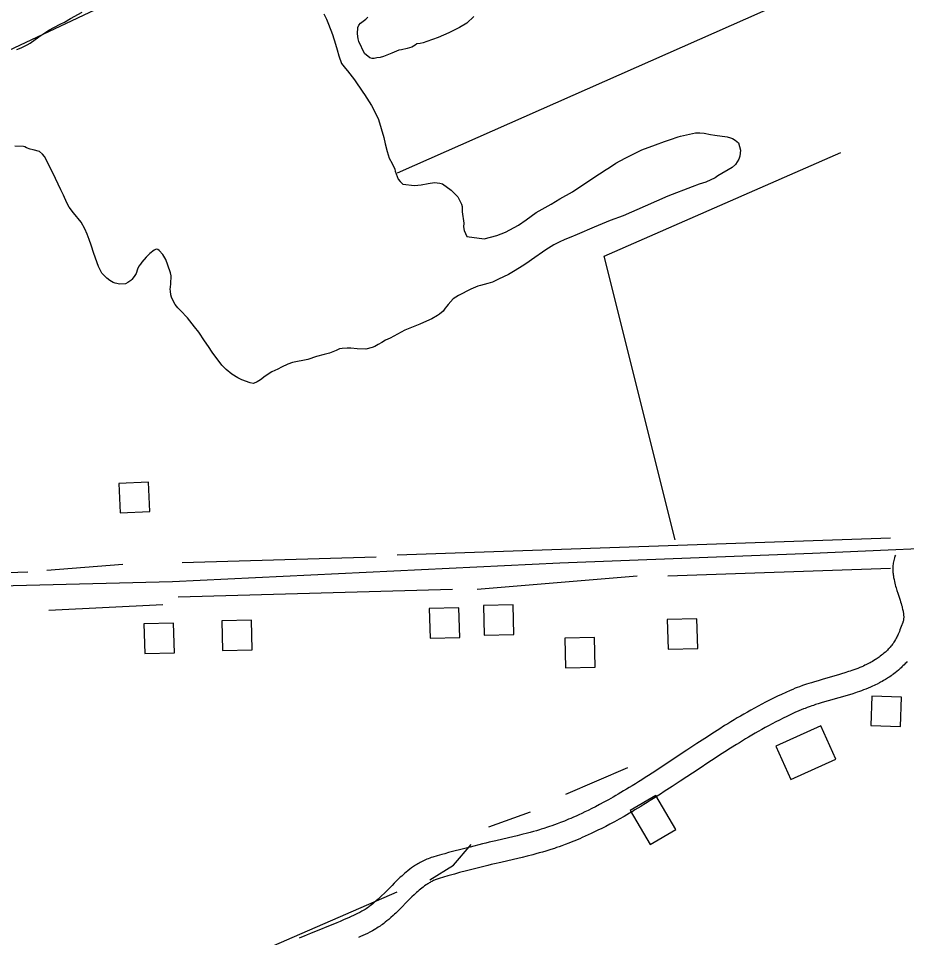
# Model space of a CAD drawing. Extents: x 3187622 to 3225504, y 800805 to 826213.
# Drawn here: x 3195483 to 3196684, y 813619 to 814862 of the extents above; entities that cross this region are included whole.
import ezdxf

# ---------------------------------------------------------------- set-up
doc = ezdxf.new("R2010")
doc.units = 0
for name, color, linetype in [('V-BLDG-OTLN', 7, 'Continuous'), ('V-ROAD-CNTR', 7, 'Continuous'), ('V-SITE-VEGE', 7, 'Continuous'), ('V-TOPO-SHOR', 7, 'Continuous')]:
    doc.layers.add(name, color=color, linetype=linetype)

msp = doc.modelspace()

# ---------------------------------------------------------------- linework, layer by layer
at = {"layer": 'V-BLDG-OTLN'}
for points in [[(3195620.8, 814193), (3195660.8, 814194.8), (3195659, 814234.8), (3195619.1, 814233)], [(3196078.7, 814064.9), (3196038.7, 814063.9), (3196039.8, 814023.9), (3196079.8, 814024.9)], [(3196152, 814068.9), (3196112, 814067.8), (3196113, 814027.8), (3196153, 814028.9)], [(3196400.4, 814050), (3196360.4, 814048.9), (3196361.5, 814008.9), (3196401.5, 814010)], [(3195693, 814044), (3195653, 814043), (3195654.1, 814003), (3195694.1, 814004)], [(3195798.2, 814048.1), (3195758.2, 814047.1), (3195759.3, 814007.1), (3195799.2, 814008.2)], [(3196261.9, 814024.8), (3196221.9, 814023.8), (3196222.9, 813983.8), (3196262.9, 813984.8)], [(3196677, 813944.2), (3196637, 813945.6), (3196635.6, 813905.6), (3196675.6, 813904.2)], [(3196567.8, 813905.4), (3196506.9, 813877.8), (3196527.4, 813832.5), (3196588.3, 813860)], [(3196344.8, 813811.3), (3196310.2, 813790.9), (3196337.3, 813744.9), (3196372, 813765.3)]]:
    msp.add_lwpolyline(points, close=True, dxfattribs=at)
at = {"layer": 'V-ROAD-CNTR'}
for points in [[(3198978.1, 814149.3), (3198863.4, 814158.5), (3198565.8, 814229), (3198397.1, 814261.8), (3198312.2, 814273.1), (3198234.8, 814280.8), (3198144.4, 814288), (3198052.4, 814283.9), (3197929.4, 814271.6), (3197527.8, 814222.8), (3197088.5, 814169.3), (3196934.4, 814157), (3196802.3, 814148.9), (3196556.5, 814138.2), (3196215.3, 814125), (3195691.4, 814099.8), (3194434.9, 814068.3)], [(3196668.7, 814136.1), (3196668.1, 814134.5), (3196667.4, 814132.6), (3196666.9, 814130.8), (3196666.4, 814128.9), (3196666, 814127.1), (3196665.7, 814125.3), (3196665.5, 814123.6), (3196665.3, 814121.9), (3196665.2, 814120.2), (3196665.2, 814118.6), (3196665.2, 814117), (3196665.2, 814115.4), (3196665.3, 814113.9), (3196665.4, 814112.5), (3196665.5, 814111), (3196665.7, 814109.6), (3196665.9, 814108.2), (3196666.3, 814105.6), (3196666.8, 814103), (3196667.3, 814100.6), (3196667.8, 814098.3), (3196668.4, 814096.1), (3196669, 814093.9), (3196669.6, 814091.9), (3196670.8, 814088), (3196671.9, 814084.5), (3196674, 814078), (3196674.9, 814075.3), (3196675.7, 814072.8), (3196676.4, 814070.5), (3196677.1, 814068.4), (3196677.6, 814066.5), (3196678, 814064.7), (3196678.4, 814063.1), (3196678.8, 814061.6), (3196679, 814060.3), (3196679.3, 814059.1), (3196679.4, 814058), (3196679.6, 814056.9), (3196679.7, 814056), (3196679.8, 814055.1), (3196679.8, 814054.4), (3196679.9, 814053.7), (3196679.9, 814052.4), (3196679.9, 814051.3), (3196679.8, 814050.4), (3196679.8, 814049.6), (3196679.7, 814049), (3196679.6, 814048.5), (3196679.4, 814047.5), (3196679.3, 814046.8), (3196679.2, 814046.4), (3196678.9, 814045.7), (3196678.7, 814044.8), (3196676.6, 814039.5), (3196675.7, 814037.1), (3196674.8, 814035), (3196674, 814033), (3196673.2, 814031.1), (3196672.5, 814029.4), (3196671.8, 814027.9), (3196671.1, 814026.4), (3196670.4, 814025.1), (3196669.8, 814023.9), (3196669.2, 814022.8), (3196668.6, 814021.8), (3196667.5, 814019.8), (3196666.4, 814018.2), (3196665.5, 814016.8), (3196664.7, 814015.6), (3196663.9, 814014.5), (3196663.3, 814013.6), (3196662.7, 814012.9), (3196661.6, 814011.6), (3196660.7, 814010.6), (3196660.1, 814009.9), (3196659.1, 814008.8), (3196658, 814007.7), (3196657, 814006.8), (3196656, 814005.9), (3196655.1, 814005), (3196653.2, 814003.4), (3196651.4, 814001.9), (3196649.8, 814000.6), (3196648.2, 813999.4), (3196646.7, 813998.2)], [(3196646.9, 813998.4), (3196645.4, 813997.3), (3196644.1, 813996.4), (3196642.9, 813995.6), (3196641.8, 813994.9), (3196639.6, 813993.5), (3196637.7, 813992.3), (3196636, 813991.4), (3196634.4, 813990.5), (3196633.1, 813989.8), (3196630.7, 813988.6), (3196628.9, 813987.7), (3196627.5, 813987.1), (3196625.4, 813986.1), (3196623.2, 813985.2), (3196620.4, 813984), (3196617.7, 813983), (3196615.1, 813982), (3196612.5, 813981), (3196610, 813980.1), (3196607.5, 813979.3), (3196605.2, 813978.5), (3196600.4, 813976.9), (3196596, 813975.5), (3196591.8, 813974.3), (3196583.8, 813971.9), (3196569.6, 813967.9), (3196564.3, 813966.3), (3196559.5, 813964.9), (3196555.4, 813963.6), (3196551.8, 813962.5), (3196548.6, 813961.4), (3196545.8, 813960.5), (3196543.3, 813959.6), (3196539.1, 813958.1), (3196535.9, 813956.9), (3196533.4, 813956), (3196529.9, 813954.5), (3196526.3, 813953), (3196520.5, 813950.4), (3196514.8, 813947.8), (3196509.2, 813945.2), (3196503.7, 813942.5), (3196498.4, 813939.9), (3196493.2, 813937.2), (3196488, 813934.5), (3196483, 813931.8), (3196478.1, 813929.2), (3196473.3, 813926.5), (3196468.6, 813923.8), (3196463.9, 813921.2), (3196459.4, 813918.5), (3196455, 813915.9), (3196450.6, 813913.3), (3196446.3, 813910.7), (3196442.1, 813908.1), (3196437.9, 813905.5), (3196429.9, 813900.5), (3196422.1, 813895.5), (3196414.5, 813890.6), (3196407.3, 813885.9), (3196400.2, 813881.3), (3196386.7, 813872.3), (3196361.4, 813855.5), (3196350.3, 813848.2), (3196340, 813841.5), (3196335.1, 813838.3), (3196330.4, 813835.3), (3196325.9, 813832.4), (3196321.4, 813829.6), (3196317.2, 813826.9), (3196313, 813824.3), (3196309, 813821.9), (3196305.1, 813819.5), (3196301.3, 813817.2), (3196297.6, 813815), (3196294, 813812.9), (3196290.6, 813810.9), (3196287.2, 813809), (3196280.7, 813805.3), (3196274.5, 813801.9), (3196268.8, 813798.8), (3196263.4, 813796), (3196258.3, 813793.4), (3196253.5, 813791), (3196249, 813788.8), (3196244.7, 813786.8)], [(3196684.4, 813992.1), (3196683.1, 813990.6), (3196682, 813989.4), (3196680.4, 813987.8), (3196678.8, 813986.2), (3196677.5, 813984.9), (3196676.3, 813983.8), (3196675, 813982.7), (3196672.7, 813980.6), (3196670.5, 813978.8), (3196668.4, 813977.1), (3196666.4, 813975.5), (3196664.6, 813974.2)], [(3196664.4, 813974.1), (3196662.8, 813972.9), (3196661.1, 813971.7), (3196659.5, 813970.6), (3196658, 813969.6), (3196655.3, 813967.9), (3196652.8, 813966.4), (3196650.6, 813965.2), (3196648.7, 813964.1), (3196647, 813963.2), (3196644, 813961.7), (3196641.8, 813960.6), (3196640, 813959.8), (3196637.5, 813958.7), (3196634.9, 813957.6), (3196631.7, 813956.2), (3196628.6, 813955), (3196625.6, 813953.9), (3196622.8, 813952.8), (3196620, 813951.8), (3196617.2, 813950.9), (3196614.6, 813950), (3196609.6, 813948.3), (3196604.8, 813946.9), (3196600.4, 813945.5), (3196592.2, 813943.1), (3196578, 813939), (3196572.8, 813937.5), (3196568.2, 813936.2), (3196564.3, 813935), (3196560.9, 813933.9), (3196558, 813932.9), (3196555.5, 813932.1), (3196553.3, 813931.3), (3196549.4, 813929.9), (3196546.6, 813928.9), (3196544.5, 813928.1), (3196541.3, 813926.8), (3196538.2, 813925.5), (3196532.8, 813923.1), (3196527.4, 813920.6), (3196522.1, 813918.1), (3196517, 813915.6), (3196511.9, 813913.1), (3196507, 813910.6), (3196502.1, 813908), (3196497.3, 813905.4), (3196492.6, 813902.9), (3196488, 813900.3), (3196483.4, 813897.8), (3196479, 813895.2), (3196474.6, 813892.6), (3196470.3, 813890.1), (3196466.1, 813887.6), (3196461.9, 813885), (3196457.8, 813882.5), (3196453.8, 813880.1), (3196445.9, 813875.1), (3196438.2, 813870.2), (3196430.8, 813865.4), (3196423.7, 813860.8), (3196416.7, 813856.2), (3196403.3, 813847.3), (3196377.9, 813830.5), (3196366.8, 813823.1), (3196356.3, 813816.3), (3196351.4, 813813.1), (3196346.6, 813810), (3196341.9, 813807.1), (3196337.4, 813804.2), (3196333, 813801.5), (3196328.7, 813798.8), (3196324.6, 813796.3), (3196320.6, 813793.8), (3196316.7, 813791.5), (3196312.9, 813789.2), (3196309.2, 813787), (3196305.6, 813785), (3196302.1, 813782.9), (3196295.3, 813779.1), (3196288.9, 813775.6), (3196282.8, 813772.3), (3196277.2, 813769.4), (3196271.8, 813766.6), (3196266.7, 813764.1), (3196262, 813761.8), (3196257.5, 813759.7)], [(3196244.8, 813786.8), (3196240.7, 813784.9), (3196237, 813783.2), (3196233.5, 813781.7), (3196230.2, 813780.2), (3196227, 813778.9), (3196224.1, 813777.7), (3196221.4, 813776.6), (3196216.2, 813774.5), (3196211.7, 813772.8), (3196207.7, 813771.3), (3196204.2, 813770.1), (3196201.1, 813769), (3196198.4, 813768.1), (3196193.7, 813766.6), (3196190.1, 813765.4), (3196187.5, 813764.6), (3196183.4, 813763.5), (3196179.4, 813762.3), (3196175.2, 813761.2), (3196171.3, 813760.2), (3196163.8, 813758.3), (3196157.3, 813756.7), (3196145.8, 813754), (3196128.4, 813749.9), (3196119.6, 813747.8), (3196115.2, 813746.8), (3196110.8, 813745.7), (3196094, 813741.4), (3196081.4, 813738.2), (3196071.9, 813735.8), (3196064.8, 813733.9), (3196059.5, 813732.4), (3196055.5, 813731.3), (3196049.5, 813729.6), (3196043.4, 813727.8), (3196041.3, 813727.1), (3196039.2, 813726.4), (3196037.2, 813725.6), (3196035.3, 813724.9), (3196033.4, 813724), (3196031.6, 813723.2), (3196029.8, 813722.3), (3196028.1, 813721.5), (3196026.4, 813720.6), (3196024.8, 813719.7), (3196023.2, 813718.8), (3196021.7, 813717.8), (3196020.2, 813716.9), (3196018.8, 813716), (3196017.4, 813715), (3196014.8, 813713.1), (3196012.2, 813711.3), (3196009.8, 813709.4), (3196007.6, 813707.5), (3196005.4, 813705.7), (3196003.4, 813703.9), (3196001.4, 813702.2), (3195999.5, 813700.5), (3195997.7, 813698.8), (3195994.4, 813695.6), (3195991.3, 813692.5), (3195988.4, 813689.6), (3195978, 813679.1), (3195974.2, 813675.4), (3195972.5, 813673.8), (3195971, 813672.3), (3195969.5, 813671), (3195966.8, 813668.5), (3195964.4, 813666.4), (3195962.3, 813664.7), (3195960.5, 813663.2), (3195958.9, 813661.9), (3195957.5, 813660.9), (3195956.3, 813660), (3195955.3, 813659.3), (3195953.3, 813658), (3195951.9, 813657.1), (3195950.9, 813656.5), (3195949.3, 813655.5), (3195947.6, 813654.6), (3195944.7, 813653.1), (3195941.7, 813651.6), (3195938.9, 813650.2), (3195936.1, 813648.8), (3195933.3, 813647.5), (3195930.6, 813646.3)], [(3196257.4, 813759.6), (3196253.3, 813757.7), (3196249.3, 813755.9), (3196245.5, 813754.2), (3196242, 813752.7), (3196238.7, 813751.3), (3196235.6, 813750), (3196232.6, 813748.7), (3196227.1, 813746.6), (3196222.2, 813744.7), (3196217.9, 813743.1), (3196214.1, 813741.8), (3196210.8, 813740.6), (3196207.9, 813739.6), (3196202.8, 813738), (3196198.9, 813736.8), (3196196, 813735.9), (3196191.7, 813734.6), (3196187.3, 813733.4), (3196182.9, 813732.2), (3196178.7, 813731.1), (3196171.1, 813729.2), (3196164.3, 813727.5), (3196152.6, 813724.8), (3196135.2, 813720.7), (3196126.6, 813718.7), (3196122.3, 813717.6), (3196118, 813716.6), (3196101.4, 813712.4), (3196088.9, 813709.2), (3196079.6, 813706.8), (3196072.7, 813704.9), (3196067.5, 813703.5), (3196063.6, 813702.4), (3196057.8, 813700.8), (3196052.1, 813699.1), (3196050.7, 813698.6), (3196049.4, 813698.2), (3196048.1, 813697.7), (3196046.8, 813697.2), (3196045.6, 813696.6), (3196044.4, 813696.1), (3196043.2, 813695.5), (3196042, 813694.9), (3196040.9, 813694.3), (3196039.7, 813693.6), (3196038.6, 813693), (3196037.5, 813692.3), (3196036.5, 813691.7), (3196035.4, 813691), (3196034.5, 813690.3), (3196032.4, 813688.9), (3196030.4, 813687.4), (3196028.5, 813685.9), (3196026.7, 813684.4), (3196024.9, 813682.9), (3196023.2, 813681.4), (3196021.5, 813679.9), (3196019.9, 813678.5), (3196018.4, 813677), (3196015.3, 813674), (3196012.4, 813671.2), (3196009.7, 813668.5), (3195999.2, 813657.9), (3195995.1, 813653.9), (3195993.3, 813652.1), (3195991.5, 813650.5), (3195989.9, 813648.9), (3195986.7, 813646.1), (3195983.9, 813643.6), (3195981.4, 813641.5), (3195979.1, 813639.7), (3195977.1, 813638.1), (3195975.3, 813636.7), (3195973.7, 813635.6), (3195972.2, 813634.6), (3195969.8, 813632.9), (3195967.8, 813631.7), (3195966.3, 813630.7), (3195964.1, 813629.4), (3195961.8, 813628.2), (3195958.4, 813626.4), (3195955.2, 813624.7), (3195952, 813623.2), (3195948.9, 813621.7), (3195945.9, 813620.3), (3195943.1, 813619)], [(3195930.7, 813646.3), (3195928, 813645.1), (3195922.9, 813642.9), (3195918, 813640.8), (3195913.5, 813638.9), (3195877.9, 813624.7), (3195873.4, 813622.8), (3195869.5, 813621.1), (3195866, 813619.7), (3195863, 813618.3)]]:
    msp.add_lwpolyline(points, dxfattribs=at)
at = {"layer": 'V-SITE-VEGE'}
for points in [[(3195553.6, 814861.4), (3195569.4, 814869.9)], [(3195481.2, 814819.5), (3195487.2, 814821.9), (3195495.1, 814825.9), (3195499.3, 814828.2), (3195510.9, 814836.5), (3195524.3, 814845.6), (3195540, 814853.6), (3195545.5, 814856.6), (3195553.6, 814861.4)], [(3195896.1, 814867.8), (3195899.6, 814860.4), (3195902.5, 814853.9), (3195907.7, 814839.8), (3195912.1, 814827), (3195914.1, 814818.9), (3195916.2, 814810.8), (3195919.9, 814800.6), (3195925.3, 814794), (3195928.3, 814790.8), (3195937.4, 814778.5), (3195948.8, 814762.1), (3195951.3, 814758.7), (3195960.6, 814744), (3195966.6, 814732.5), (3195969.9, 814724.9), (3195977.2, 814700.4), (3195979.1, 814692), (3195981.7, 814681.6), (3195984.4, 814672.7), (3195988.4, 814665.6), (3195991.9, 814658), (3195992.6, 814654.9), (3195996.8, 814644.2), (3195999.1, 814641), (3196002.7, 814637.3), (3196018.5, 814635.5), (3196027.6, 814636.8), (3196037, 814638.2), (3196045.6, 814639.6), (3196053.1, 814638.7), (3196056.4, 814638.1), (3196068.4, 814629.3), (3196077.1, 814620.3), (3196078.6, 814617.9), (3196082.4, 814610.6), (3196083.1, 814607.2), (3196082.9, 814600), (3196085.2, 814584.9), (3196085.1, 814579.9), (3196085.6, 814574.7), (3196089.6, 814566.9), (3196112.9, 814563.8), (3196129.8, 814567.9), (3196141.8, 814572.6), (3196159.4, 814582.1), (3196169.4, 814589.5), (3196183.1, 814599.3), (3196203.5, 814610.3), (3196215.1, 814617.6), (3196232.4, 814627.2), (3196240.8, 814633.2), (3196268.7, 814651.4), (3196277.6, 814657.2), (3196282.4, 814659.9), (3196291, 814666), (3196303.6, 814672.8)], [(3196098.7, 814864.4), (3196089.2, 814855.2), (3196079.7, 814849.4), (3196074.2, 814846.4), (3196065.3, 814841.9), (3196050.6, 814835.7), (3196035.5, 814830.5), (3196030.5, 814828.8), (3196026.3, 814827.6), (3196021.9, 814827.2), (3196019.6, 814825.4), (3196015.1, 814822.9), (3196008.6, 814820.7), (3196001, 814819.3), (3195997.4, 814818.8), (3195991.1, 814816.1), (3195987.9, 814814.6), (3195976.7, 814809.9), (3195972.3, 814808.9), (3195967.8, 814808.2), (3195964.2, 814807.5), (3195961.6, 814807.6), (3195958.5, 814808.2), (3195951.1, 814814), (3195943.3, 814830.2), (3195942.4, 814834.2), (3195941.5, 814840.9), (3195941.9, 814849.2), (3195943.3, 814852.6), (3195945.9, 814855.1), (3195953, 814860.4), (3195955.4, 814863.2)], [(3196303.6, 814672.8), (3196312.5, 814677), (3196325.9, 814683.8), (3196344.5, 814690.9), (3196356.5, 814695.1), (3196364.8, 814697.8), (3196375, 814701.5), (3196378.4, 814702.5), (3196398.5, 814706.8), (3196404.5, 814706.9), (3196410.4, 814706.3), (3196418.9, 814704.5), (3196424.4, 814703.7), (3196441.2, 814701.3), (3196445.6, 814700.1), (3196448.4, 814699.3), (3196452.3, 814696.9), (3196456.4, 814693.2), (3196459.3, 814683.5), (3196458.3, 814675.5), (3196457, 814671.1), (3196452.7, 814664.2), (3196448.2, 814659.9), (3196428.8, 814648.6), (3196425.1, 814646), (3196412.5, 814640), (3196403.6, 814637.4), (3196394.2, 814633.9), (3196361.3, 814621.3), (3196330.4, 814607.9), (3196300.6, 814594.5), (3196283.1, 814588.3), (3196261.6, 814579.6), (3196238.6, 814569.4), (3196229.9, 814565.7), (3196221.8, 814562.8), (3196214.2, 814559.3), (3196206.9, 814555.5), (3196196.4, 814548.7), (3196176.9, 814535.1), (3196170.4, 814530.8), (3196164, 814526.5), (3196154.8, 814521), (3196145.9, 814515.4), (3196132.3, 814509), (3196123.9, 814505.2), (3196117.9, 814503.3), (3196107.7, 814500.6), (3196104.4, 814499.6), (3196094.7, 814495.4), (3196078.2, 814487.2), (3196071.1, 814482.4), (3196064.4, 814475), (3196062.6, 814472.7), (3196060.2, 814470.1), (3196057.5, 814466), (3196052.5, 814461.7), (3196049.9, 814459.9), (3196042, 814455.4), (3196031, 814450.7), (3196026, 814448.2), (3196016.9, 814444.7), (3196005.6, 814440), (3195985.7, 814429.5), (3195979.7, 814426.8), (3195974.4, 814423.5), (3195969.7, 814420.7), (3195965, 814418.2), (3195961.3, 814416.5), (3195953, 814414.6), (3195941.3, 814414.8), (3195932.7, 814415.8), (3195927.8, 814415.8), (3195921.1, 814415.2), (3195917.4, 814415), (3195913, 814412.5), (3195903.8, 814409), (3195896.8, 814407.1), (3195886.3, 814404.7), (3195874.3, 814400.5), (3195854, 814396.5), (3195847.5, 814394.3), (3195839.1, 814390.1), (3195833.8, 814387.6), (3195825.7, 814383.6), (3195816.8, 814377.8), (3195810.5, 814373.2), (3195806, 814370.2), (3195804.2, 814369.2), (3195800.8, 814368.2), (3195796.4, 814369.1), (3195785.3, 814372.9), (3195779.9, 814375.6), (3195771.7, 814380.7), (3195764.3, 814386.8), (3195758.2, 814392.7), (3195745.3, 814410.3), (3195740.2, 814418.2), (3195734.9, 814425.8), (3195727.1, 814437.4), (3195721.5, 814444.5)], [(3195721.5, 814444.5), (3195711.9, 814456.6), (3195702.3, 814466.9), (3195698.9, 814470.4), (3195695.1, 814474.8), (3195692.9, 814479), (3195690.1, 814484.8), (3195689.4, 814487.9), (3195688.7, 814492.9), (3195688.3, 814495.5), (3195688.8, 814498.1), (3195689.5, 814503), (3195689.7, 814513.6), (3195688.7, 814517.5), (3195685.3, 814528.2), (3195682.6, 814535.8), (3195678.5, 814542.4), (3195673.7, 814547.9), (3195671.7, 814549.3), (3195669.6, 814549.8), (3195666.7, 814548.3), (3195660.9, 814544), (3195655.9, 814538.9), (3195650, 814532), (3195648.2, 814529.5), (3195646.1, 814526.7), (3195644.4, 814522.5), (3195642.5, 814516.9), (3195639.8, 814512.8), (3195636.6, 814508.7), (3195635.3, 814507.1), (3195631.1, 814504.4), (3195627.9, 814502.9), (3195620.4, 814502.2), (3195614.2, 814503.7), (3195611.6, 814504.7), (3195607, 814507.2), (3195602.7, 814510.4), (3195596, 814517.2), (3195591.8, 814526.1), (3195585.4, 814543.9), (3195581.7, 814555.1), (3195579, 814562.7), (3195576.3, 814570), (3195573.3, 814577.1), (3195568, 814586), (3195557.7, 814598.9), (3195552.1, 814606.6), (3195548.8, 814612.3), (3195544.1, 814622.6), (3195540.9, 814629.9), (3195529.9, 814652.9), (3195526.4, 814659.5), (3195523.7, 814665.5), (3195518.6, 814674.7), (3195516.1, 814677.9), (3195512, 814681.6), (3195503.2, 814683.8), (3195499.4, 814684.7), (3195494.2, 814686.6), (3195492.2, 814687.9), (3195490.1, 814688.5), (3195478.7, 814689)]]:
    msp.add_lwpolyline(points, dxfattribs=at)
at = {"layer": 'V-TOPO-SHOR'}
for p, q in [((3197566.5, 815347.9), (3195995.4, 814652.4)), ((3195995.3, 814136.4), (3196662, 814159.6)), ((3195521.7, 814115.8), (3195624.7, 814123.6)), ((3195704.5, 814126.1), (3195967, 814133.9)), ((3195302.9, 814108.1), (3195496, 814113.3)), ((3196360.9, 814108.1), (3196662, 814118.4)), ((3196103.5, 814090.1), (3196319.7, 814108.1)), ((3195699.3, 814079.8), (3196070, 814090.1)), ((3195524.3, 814061.8), (3195678.7, 814069.5)), ((3196223.3, 813812.9), (3196307.2, 813848.8)), ((3196119.3, 813768.9), (3196175.3, 813788.9))]:
    msp.add_line(p, q, dxfattribs=at)
for points in [[(3193952.7, 814384.1), (3194157.4, 814410.1), (3194271.5, 814429.1), (3194309.6, 814448.1), (3194319.1, 814483), (3194322.3, 814517.9), (3194322.3, 814565.4), (3194331.8, 814603.5), (3194347.6, 814628.8), (3194376.2, 814644.7), (3194426.9, 814673.2), (3194449.1, 814692.2), (3194474.4, 814720.7), (3194591.7, 814555.9), (3194680.5, 814486.2), (3194718.5, 814476.7), (3194794.6, 814479.8), (3194867.5, 814514.7), (3195336.7, 814755.6), (3196056.2, 815094.8), (3196462, 815253.3)], [(3196371.2, 814156.7), (3196275.2, 814540.4), (3196595.1, 814680.3)], [(3196039.4, 813696.9), (3196071.4, 813716.9), (3196095.4, 813744.9)], [(3194230.5, 813008.9), (3195335.8, 813505), (3195359.8, 813509), (3195387.8, 813509), (3195523.7, 813485.1), (3195555.7, 813485.1), (3195591.6, 813497), (3195627.6, 813521), (3195995.4, 813680.9)]]:
    msp.add_lwpolyline(points, dxfattribs=at)

doc.saveas('drawing.dxf')
